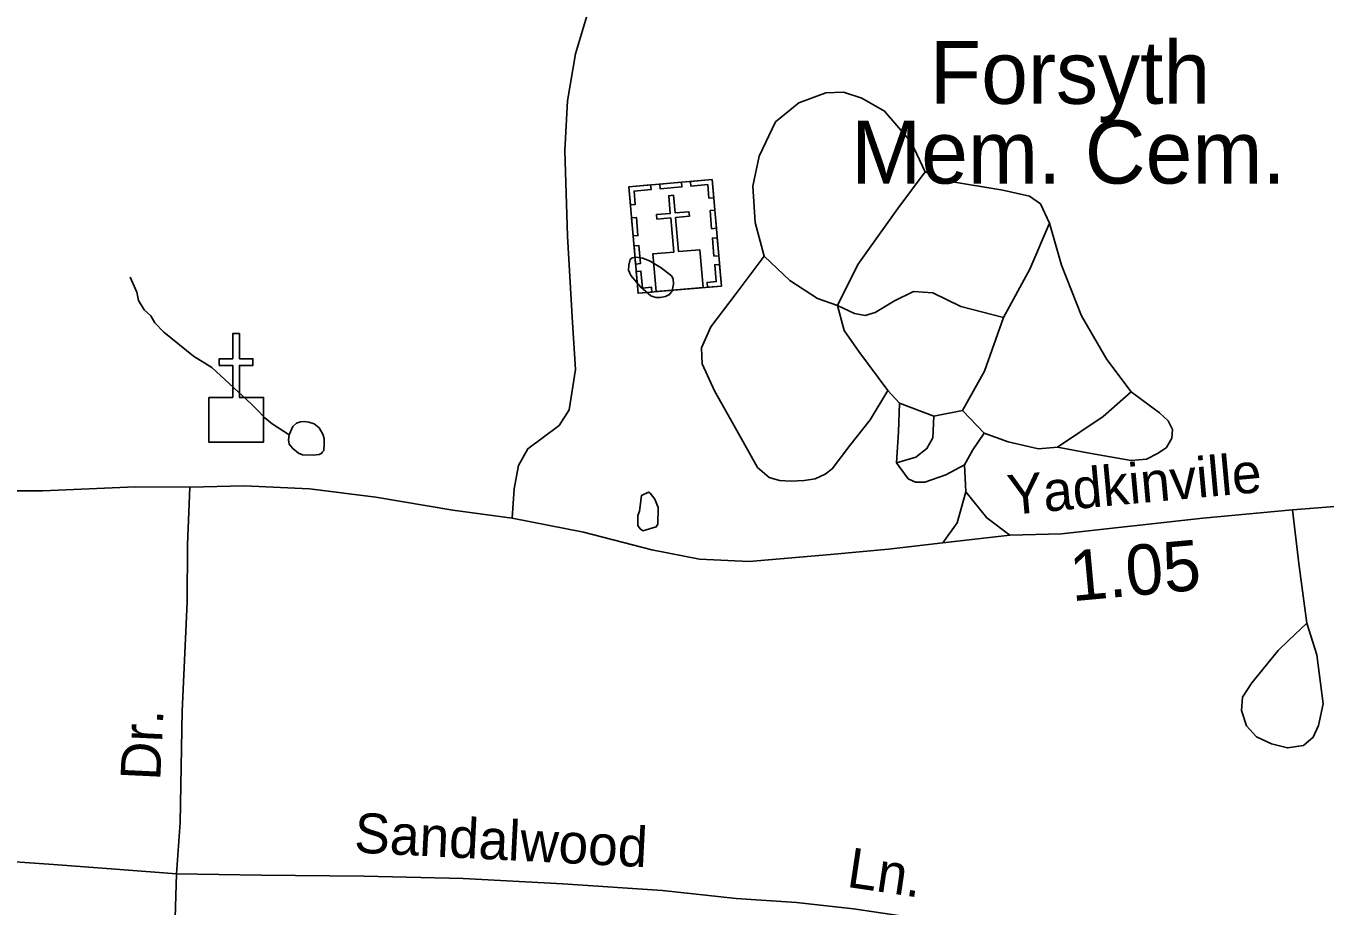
# Model space of a CAD drawing. Extents: x 1547597 to 1699558, y 810033 to 920809.
# Drawn here: x 1606161 to 1609258, y 876347 to 878444 of the extents above; entities that cross this region are included whole.
import ezdxf

# ---------------------------------------------------------------- set-up
doc = ezdxf.new("R2010")
doc.units = 0
for name, color, linetype in [('Exist Cultural Cemetery Label', 7, 'Continuous'), ('Exist Cultural Church CELL', 7, 'Continuous'), ('Exist Cultural Church with Cemetery CELL', 7, 'Continuous'), ('Exist Hydrographic Misc Water Feature', 7, 'Continuous'), ('Exist Road Non-System Type 51', 7, 'Continuous'), ('Exist Road Non-System Type 51 Label', 7, 'Continuous'), ('Exist Road Secondary Mileage Hundredths English Label', 7, 'Continuous'), ('Exist Road Secondary Type 51 Attributed', 7, 'Continuous'), ('Exist Road Secondary Type 51 Label', 7, 'Continuous')]:
    doc.layers.add(name, color=color, linetype=linetype)

msp = doc.modelspace()

# ---------------------------------------------------------------- linework, layer by layer
at = {"layer": 'Exist Cultural Church CELL'}
msp.add_lwpolyline([(1606596.5, 877559.2), (1606653.5, 877559.3), (1606653.5, 877635.4), (1606621.5, 877635.4), (1606621.5, 877651.4), (1606653.5, 877651.4), (1606653.5, 877711.6), (1606669.5, 877711.6), (1606669.5, 877651.4), (1606701.5, 877651.4), (1606701.5, 877635.4), (1606669.5, 877635.4), (1606669.5, 877559.3), (1606727.1, 877559.2), (1606727.1, 877452.7), (1606596.5, 877452.7)], close=True, dxfattribs=at)
at = {"layer": 'Exist Cultural Church with Cemetery CELL'}
for points in [[(1607598.2, 878061.2), (1607796.6, 878078.4), (1607818.6, 877824.7), (1607620.3, 877807.5)], [(1607672, 878067.6), (1607723.6, 878072.1), (1607724.6, 878060.7), (1607673, 878056.2)], [(1607800.4, 878035.2), (1607789.1, 878034.2), (1607786.3, 878066.3), (1607745.9, 878062.8), (1607744.9, 878073.9), (1607796.6, 878078.4)], [(1607602, 878018), (1607613.3, 878019), (1607610.5, 878051.1), (1607650.9, 878054.6), (1607649.9, 878065.7), (1607598.2, 878061.2)], [(1607663.2, 877811.3), (1607774.9, 877821), (1607767.1, 877911.2), (1607716.6, 877906.8), (1607709.5, 877988), (1607742.3, 877990.8), (1607741.4, 878001.8), (1607708.5, 877998.9), (1607704.9, 878041), (1607693.3, 878040), (1607696.9, 877997.9), (1607664, 877995.1), (1607664.9, 877984.1), (1607697.9, 877987), (1607705, 877905.8), (1607655.4, 877901.5)], [(1607608.4, 877944.1), (1607604.6, 877987.3), (1607616, 877988.3), (1607619.7, 877945.1)], [(1607795.4, 877961.4), (1607791.6, 878004.6), (1607802.9, 878005.6), (1607806.7, 877962.4)], [(1607614.2, 877877.2), (1607610.4, 877920.3), (1607621.8, 877921.3), (1607625.5, 877878.1)], [(1607801, 877895.8), (1607797.3, 877938.9), (1607808.6, 877939.9), (1607812.4, 877896.7)], [(1607653.2, 877810.4), (1607652.2, 877821.8), (1607630.3, 877819.9), (1607626.8, 877860.2), (1607615.7, 877859.2), (1607620.2, 877807.5)], [(1607785.6, 877821.9), (1607784.6, 877833.3), (1607806.5, 877835.2), (1607803, 877875.5), (1607814.1, 877876.4), (1607818.6, 877824.7)]]:
    msp.add_lwpolyline(points, close=True, dxfattribs=at)
at = {"layer": 'Exist Hydrographic Misc Water Feature'}
for points in [[(1607631, 877891), (1607648.9, 877883.7), (1607674.9, 877868.4), (1607699.4, 877849), (1607704, 877841.6), (1607704.2, 877829.5), (1607701.6, 877813.5), (1607695.2, 877804.9), (1607685.4, 877799.7), (1607672.7, 877797.1), (1607662, 877797.3), (1607650.7, 877801.1), (1607625.5, 877822.5), (1607602.4, 877850.2), (1607597.5, 877862.7), (1607598.3, 877874.7), (1607601.5, 877888), (1607606.2, 877892), (1607614.9, 877893.6), (1607620.9, 877892.9), (1607631, 877891)], [(1606409.4, 877846.2), (1606424.9, 877809.9), (1606428.5, 877789.9), (1606442.1, 877767.7), (1606457.9, 877753.4), (1606467.6, 877737.2), (1606489.3, 877714.9), (1606560.3, 877657.7), (1606603.9, 877630.9), (1606698.4, 877543.4), (1606711.5, 877529.6), (1606730.5, 877510.4), (1606747.6, 877496.6), (1606788.3, 877470.1)], [(1606788.3, 877470.1), (1606796.7, 877489.9), (1606805.8, 877497.7), (1606815.3, 877501.3), (1606824.2, 877501.8), (1606835, 877500.6), (1606847.7, 877496.3), (1606859.5, 877486.5), (1606868.7, 877471.7), (1606871.4, 877461.6), (1606871.7, 877448.1), (1606870.5, 877432.7), (1606868, 877429.3)], [(1606868, 877429.3), (1606865.7, 877426.3), (1606859.3, 877423.1), (1606845.7, 877421.7), (1606819.7, 877422.8), (1606810.4, 877426.5), (1606797.2, 877437.4), (1606788.1, 877447.8), (1606786.4, 877458.2), (1606788.3, 877470.1)], [(1607623.4, 877288.6), (1607619.7, 877277.9), (1607619.3, 877253.9), (1607625.3, 877245.8), (1607631.1, 877241.7), (1607663.3, 877251.2), (1607667.4, 877257.1), (1607668, 877297.1), (1607660.3, 877317.2), (1607648.5, 877331.4), (1607644.6, 877333.5), (1607628.5, 877325.7), (1607623.4, 877288.6)]]:
    msp.add_lwpolyline(points, dxfattribs=at)
at = {"layer": 'Exist Road Non-System Type 51'}
for p, q in [((1608243.5, 877545.6), (1608215.9, 877575.7)), ((1608325.4, 877514.9), (1608243.5, 877545.6)), ((1608393.5, 877528.3), (1608325.4, 877514.9)), ((1608445, 877474), (1608393.5, 877528.3)), ((1608401.8, 877334.4), (1608398.2, 877398.3))]:
    msp.add_line(p, q, dxfattribs=at)
for points in [[(1607319.8, 877271.2), (1607324.5, 877341.3), (1607335, 877397.1), (1607357.2, 877436.9), (1607431.8, 877492.2), (1607456, 877530.1), (1607470.7, 877625.9), (1607463.8, 877737.9), (1607451.4, 877943.9), (1607445.1, 878147.9), (1607452.1, 878265.9), (1607471, 878377.7), (1607501.7, 878481.4)], [(1608304.2, 878096.9), (1608270.8, 878167.2), (1608207.5, 878241.5), (1608153.6, 878272), (1608109.7, 878286.3), (1608067.9, 878284.8), (1608003.7, 878261.3), (1607947.4, 878215.8), (1607908.7, 878134.1), (1607894, 878062.4), (1607899.5, 877976.2), (1607920.7, 877896.1)], [(1608095.6, 877778.7), (1608144.4, 877876.2), (1608239.4, 878009.5), (1608304.2, 878096.9)], [(1608304.2, 878096.9), (1608359.9, 878074.3), (1608489.6, 878053.3), (1608553.5, 878038.8), (1608579.4, 878020.6), (1608600.9, 877974.4)], [(1608600.9, 877974.4), (1608554, 877864.9), (1608491.2, 877749.5)], [(1608600.9, 877974.4), (1608630, 877874.3), (1608677, 877753.9), (1608738.1, 877649.4), (1608795.4, 877573)], [(1608215.9, 877575.7), (1608173.3, 877506.2), (1608124.8, 877444.5), (1608082.5, 877388.9), (1608065.8, 877376.5), (1608042.4, 877365.3), (1608015.9, 877361.1), (1607984.2, 877359.7), (1607957.3, 877361.7), (1607932.4, 877368.2), (1607904.6, 877392.4), (1607855.4, 877480.8), (1607802.1, 877575.1), (1607772.8, 877639.4), (1607771, 877677.4), (1607793.4, 877727.2), (1607854, 877806.6), (1607920.7, 877896.1)], [(1608095.6, 877778.7), (1608047.9, 877795.1), (1607982.1, 877837.6), (1607920.7, 877896.1)], [(1608095.6, 877778.7), (1608136.2, 877759.1), (1608161.7, 877754.2), (1608185.5, 877761.9), (1608231.7, 877789.6), (1608276.8, 877811.4), (1608322.5, 877808.9), (1608389.5, 877776.3), (1608491.2, 877749.5)], [(1608215.9, 877575.7), (1608146.8, 877668.4), (1608111.2, 877718.6), (1608095.6, 877778.7)], [(1608491.2, 877749.5), (1608446.2, 877621.9), (1608393.5, 877528.3)], [(1608236.5, 877403.6), (1608241.2, 877477.6), (1608243.5, 877545.6)], [(1608620.4, 877440.5), (1608729, 877513.5), (1608795.4, 877573)], [(1608795.4, 877573), (1608863, 877522.4), (1608883.7, 877503.5), (1608894.5, 877483.1), (1608892.6, 877462.1), (1608880, 877440.2), (1608860.3, 877426.6), (1608832.2, 877412.5), (1608796.1, 877409.1), (1608700.4, 877425.8), (1608620.4, 877440.5)], [(1608236.5, 877403.6), (1608282.6, 877417.3), (1608308.6, 877437.4), (1608322.9, 877462.9), (1608325.4, 877514.9)], [(1608398.2, 877398.3), (1608418.6, 877434.1), (1608445, 877474)], [(1608620.4, 877440.5), (1608574.5, 877436.8), (1608502.6, 877453.5), (1608445, 877474)], [(1608398.2, 877398.3), (1608354.1, 877374.8), (1608304, 877357.2), (1608281.8, 877357.7), (1608264.1, 877365.4), (1608236.5, 877403.6)], [(1606519.6, 876424.3), (1606528.5, 876546.2), (1606532.7, 876812.1), (1606545, 877071.8), (1606545.9, 877207.8), (1606550.9, 877345.4)], [(1608346.7, 877212.7), (1608381.2, 877260.6), (1608401.8, 877334.4)], [(1608401.8, 877334.4), (1608451.3, 877272), (1608506.7, 877231.2)], [(1609180.7, 877291.6), (1609195.9, 877163.8), (1609214.7, 877021.7)], [(1609214.7, 877021.7), (1609238.1, 876945.6), (1609253.2, 876829.4), (1609242.7, 876777.6), (1609230, 876749.7), (1609206.3, 876729.9), (1609168.2, 876724.3), (1609130, 876733.7), (1609094.5, 876750.8), (1609070.8, 876777.1), (1609059.2, 876813.2), (1609061.4, 876845.1), (1609083.7, 876878.9), (1609146.3, 876956.3), (1609170.6, 876980.4), (1609214.7, 877021.7)], [(1606519.6, 876424.3), (1606373.7, 876435.5), (1606225.9, 876446.7), (1606066, 876457.7)], [(1606511.7, 875944.6), (1606508.3, 876014.5), (1606514.1, 876240.3), (1606519.6, 876424.3)], [(1606519.6, 876424.3), (1606721.4, 876420.6), (1606967.1, 876418.6), (1607203, 876412.6), (1607440.9, 876400.6), (1607678.5, 876384.7), (1607854.2, 876365.2), (1607998.1, 876356), (1608133.8, 876340.9), (1608289.5, 876317.7), (1608419.3, 876294.7), (1608662.7, 876242.7), (1608908, 876188.7), (1609011.8, 876165.8), (1609143.5, 876140.7), (1609353.3, 876077.6)]]:
    msp.add_lwpolyline(points, dxfattribs=at)
at = {"layer": 'Exist Road Secondary Type 51 Attributed'}
msp.add_lwpolyline([(1609351.3, 877305.1), (1609180.7, 877291.6), (1608967, 877271.7), (1608629.5, 877234.6), (1608506.7, 877231.2), (1608346.7, 877212.7), (1608216.9, 877197.9), (1608078.7, 877185.1), (1607884.7, 877168.6), (1607766.9, 877173.6), (1607653.1, 877196.5), (1607489.7, 877237.9), (1607319.8, 877271.2), (1607178.2, 877290.4), (1606994.7, 877322), (1606836.8, 877341.2), (1606681.1, 877348.6), (1606550.9, 877345.4), (1606421.3, 877346.6), (1606200.7, 877336.6), (1606083.8, 877336.6)], dxfattribs=at)

# ---------------------------------------------------------------- texts
at = {"layer": 'Exist Cultural Cemetery Label'}
for s, p in [('Forsyth', (1608315.6, 878258.9)), ('Mem. Cem.', (1608128, 878068.9))]:
    msp.add_text(s, height=150, dxfattribs=at).set_placement(p)
at = {"layer": 'Exist Road Non-System Type 51 Label'}
for s, rotation, p in [('Dr.', 87.2935, (1606480.6, 876645.2)), ('Sandalwood', 357.1033, (1606941.8, 876475.1)), ('Ln.', 351.5306, (1608115.3, 876393.4))]:
    msp.add_text(s, height=95, rotation=rotation, dxfattribs=at).set_placement(p)
at = {"layer": 'Exist Road Secondary Mileage Hundredths English Label'}
msp.add_text('1.05', height=120, rotation=5.2035, dxfattribs=at).set_placement((1608654.7, 877073.4))
at = {"layer": 'Exist Road Secondary Type 51 Label'}
msp.add_text('Yadkinville', height=95, rotation=5.2035, dxfattribs=at).set_placement((1608505.2, 877279.1))

doc.saveas('drawing.dxf')
